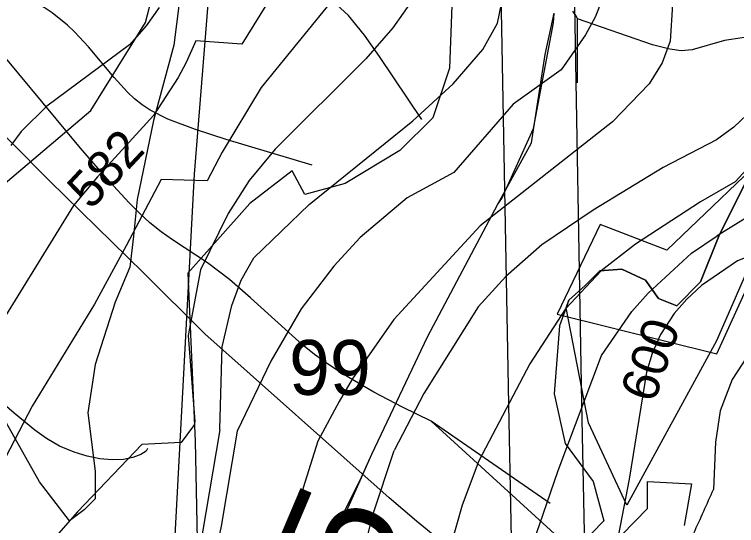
# Model space of a CAD drawing. Extents: x -709584 to -702006, y -1161789 to -1157496.
# Drawn here: x -707040.9 to -706843.5, y -1159575.6 to -1159435.8 of the extents above; entities that cross this region are included whole.
import ezdxf

# ---------------------------------------------------------------- set-up
doc = ezdxf.new("R2010")
doc.units = 0
for name, color, linetype in [('102_obvod PÚ', 7, 'Continuous'), ('110_silnice II. třídy a III. třídy', 7, 'Continuous'), ('111_silnice II. třídy a III. třídy_popis', 7, 'Continuous'), ('120_vrstevnice hlavní', 7, 'Continuous'), ('121_vrstevnice hlavní_popis', 7, 'Continuous'), ('122_vrstevnice základní', 7, 'Continuous'), ('408_BPEJ_linie', 7, 'Continuous'), ('409_BPEJ_popis', 7, 'Continuous'), ('411_akumulovaný odtok', 7, 'Continuous'), ('419_LPIS PB', 7, 'Continuous'), ('735_OP sítí TI', 7, 'Continuous')]:
    doc.layers.add(name, color=color, linetype=linetype)

msp = doc.modelspace()

# ---------------------------------------------------------------- linework, layer by layer
at = {"layer": '102_obvod PÚ'}
msp.add_lwpolyline([(-706830.93, -1159469.93), (-706862.53, -1159500.28), (-706880.78, -1159493.2), (-706892.53, -1159517.73), (-706848.95, -1159528.57), (-706830.93, -1159489.21)], dxfattribs=at)
at = {"layer": '110_silnice II. třídy a III. třídy'}
msp.add_lwpolyline([(-706735.67, -1158884.09), (-706778.1, -1158943.84), (-706798.35, -1158966.48), (-706833.54, -1158993.47), (-706866.33, -1159013.22), (-706914.06, -1159035.87), (-706932.87, -1159052.74), (-706941.55, -1159069.12), (-706968.13, -1159131.99), (-706993.68, -1159200.89), (-707009.59, -1159240.89), (-707012.49, -1159265.94), (-706994.17, -1159352.49), (-706985.01, -1159395.38), (-706991.78, -1159479.49), (-706999.01, -1159615.85)], dxfattribs=at)
at = {"layer": '120_vrstevnice hlavní'}
for points in [[(-706828.98, -1159317.74), (-706846.7, -1159333.17), (-706861.41, -1159344.46), (-706867.7, -1159350.32), (-706874.56, -1159358.18), (-706884.41, -1159373.32), (-706888.7, -1159383.03), (-706889.7, -1159387.89), (-706889.84, -1159392.75), (-706889.13, -1159397.61), (-706887.56, -1159402.46), (-706882.41, -1159412.18), (-706879.41, -1159421.89), (-706879.41, -1159426.75), (-706880.27, -1159431.61), (-706882.13, -1159436.46), (-706884.84, -1159441.32), (-706891.41, -1159450.89), (-706904.56, -1159460.32)], [(-707001.28, -1159433.89), (-707004.85, -1159438.89), (-707009.42, -1159444.04), (-707031.99, -1159460.89), (-707038.99, -1159467.75), (-707041.85, -1159471.61)], [(-706780.12, -1159439.75), (-706805.08, -1159489.03), (-706810.37, -1159493.49), (-706817.21, -1159495.68), (-706826.92, -1159497.3), (-706832.98, -1159499.04), (-706843.27, -1159503.18), (-706853.13, -1159509.9), (-706857.13, -1159513.61), (-706860.56, -1159517.61), (-706864.27, -1159523.33), (-706866.56, -1159528.47), (-706868.13, -1159533.61), (-706872.89, -1159562.85)], [(-706904.56, -1159460.32), (-706920.81, -1159479.02), (-706933.56, -1159485.9), (-706946.42, -1159496.75), (-706953.56, -1159504.61), (-706962.54, -1159516.32), (-706970.79, -1159530.59), (-706979.97, -1159549.75)], [(-706979.97, -1159549.75), (-706984.32, -1159575.71), (-706987.71, -1159591.88), (-706993.73, -1159620.84)], [(-706872.89, -1159562.85), (-706880.28, -1159601.16), (-706883.6, -1159612.15), (-706899.32, -1159638.99)]]:
    msp.add_lwpolyline(points, dxfattribs=at)
for points in [[(-706979.97, -1159549.75), (-706979.97, -1159549.75)], [(-706872.89, -1159562.85), (-706872.89, -1159562.85)]]:
    msp.add_open_spline(points, degree=1, dxfattribs=at)
at = {"layer": '122_vrstevnice základní'}
for points in [[(-706622.69, -1159158.74), (-706651.26, -1159189.31), (-706674.4, -1159215.17), (-706689.69, -1159233.74), (-706698.83, -1159246.31), (-706715.26, -1159266.74), (-706752.84, -1159307.31), (-706761.84, -1159316.17), (-706777.27, -1159329.32), (-706792.12, -1159339.89), (-706818.12, -1159357.03), (-706823.84, -1159361.89), (-706830.84, -1159369.46), (-706835.41, -1159375.89), (-706837.84, -1159381.89), (-706838.98, -1159389.89), (-706838.56, -1159393.75), (-706835.41, -1159401.03), (-706824.55, -1159417.03), (-706812.55, -1159438.04), (-706812.7, -1159445.61), (-706815.84, -1159451.18), (-706820.41, -1159455.89), (-706843.94, -1159481.51)], [(-706893.89, -1159302.78), (-706909.99, -1159318.6), (-706913.84, -1159323.03), (-706918.99, -1159330.46), (-706926.42, -1159343.89), (-706934.84, -1159365.6), (-706935.84, -1159377.03), (-706935.84, -1159393.03), (-706938.84, -1159406.75), (-706942.99, -1159415.89), (-706950.56, -1159427.61), (-706973.42, -1159455.75), (-706984.06, -1159473.45), (-706988.15, -1159481.26), (-707000.79, -1159480.88), (-707010.28, -1159499.04), (-707018.97, -1159515.02), (-707035.98, -1159542.9)], [(-706887.27, -1159315.74), (-706910.13, -1159348.46), (-706917.99, -1159364.46), (-706921.56, -1159374.75), (-706925.84, -1159397.89), (-706927.56, -1159418.46), (-706929.56, -1159426.18), (-706931.84, -1159431.32), (-706937.42, -1159439.46), (-706944.84, -1159447.89), (-706969.56, -1159472.61), (-706976.7, -1159481.18), (-706982.42, -1159490.18), (-706989.99, -1159505.61), (-706993.35, -1159523.55), (-706991.59, -1159547.07), (-706991.84, -1159548.26)], [(-706826.27, -1159334.6), (-706862.27, -1159364.03), (-706868.84, -1159371.03), (-706872.27, -1159375.75), (-706873.84, -1159379.32), (-706874.41, -1159387.03), (-706871.98, -1159397.03), (-706864.13, -1159417.03), (-706861.7, -1159427.03), (-706860.98, -1159433.04), (-706861.7, -1159443.04), (-706863.84, -1159449.04), (-706867.41, -1159454.75), (-706877.41, -1159465.18), (-706913.56, -1159493.61), (-706937.13, -1159519.18), (-706948.54, -1159535.57), (-706952.12, -1159541.68), (-706957.97, -1159552.45)], [(-706984.69, -1159549.18), (-706984.06, -1159526.71), (-706981.46, -1159515.37), (-706978.86, -1159508.49), (-706975.42, -1159502.32), (-706960.28, -1159487.75), (-706931.99, -1159464.89), (-706920.99, -1159454.75), (-706912.84, -1159445.32), (-706908.88, -1159438.13), (-706907.76, -1159432.83), (-706905.81, -1159426.42), (-706905.25, -1159418.33), (-706906.09, -1159411.08), (-706907.7, -1159400.61)], [(-706960.7, -1159414.75), (-706978.67, -1159443.9), (-706991.31, -1159442.97), (-706993.91, -1159448.91), (-706996.14, -1159453), (-707002.83, -1159463.41), (-707018.14, -1159480.18), (-707024.71, -1159488.04), (-707044.05, -1159519.36)], [(-706838.98, -1159461.61), (-706844.27, -1159466.61), (-706848.98, -1159470.04), (-706863.56, -1159477.61), (-706882.7, -1159489.32), (-706896.7, -1159498.75), (-706906.56, -1159507.47), (-706914.13, -1159515.75), (-706929.01, -1159539.49), (-706937.1, -1159555)], [(-706843.94, -1159481.51), (-706853.41, -1159487.04), (-706871.13, -1159498.61), (-706880.56, -1159505.9), (-706890.26, -1159516.29), (-706900.02, -1159531.32), (-706913.96, -1159557.83)], [(-706833.51, -1159486.8), (-706848.84, -1159496.32)], [(-706892.31, -1159560.48), (-706880.41, -1159529.04), (-706872.13, -1159517.04), (-706867.7, -1159512.04), (-706855.84, -1159501.04), (-706848.84, -1159496.32)], [(-706825.71, -1159517.41), (-706835.27, -1159523.47), (-706839.41, -1159527.47), (-706844.7, -1159535.61), (-706847.98, -1159544.18), (-706849.27, -1159552.76), (-706849.81, -1159565.68)], [(-707035.98, -1159542.9), (-707044.59, -1159559.38), (-707048.79, -1159565.87), (-707064.7, -1159585.97), (-707073.09, -1159599.28), (-707078.3, -1159610.71), (-707086.69, -1159636.74), (-707092.33, -1159649.76), (-707102.89, -1159662.78), (-707121.83, -1159677.53), (-707142.66, -1159696.19), (-707152.35, -1159706.61)], [(-706991.88, -1159548.3), (-706995.29, -1159552.86), (-707006.01, -1159553.43), (-707023.62, -1159571.8), (-707037.22, -1159587.28)], [(-706984.7, -1159549.38), (-706991.47, -1159589.25)], [(-706957.97, -1159552.45), (-706961.99, -1159565.22), (-706970.97, -1159609.55), (-706974.88, -1159625.17), (-706988.76, -1159666.83), (-706999.47, -1159698.07), (-707019.32, -1159725.2)], [(-706991.24, -1159707.99), (-706968.63, -1159670.55), (-706963.59, -1159654.39), (-706959.11, -1159638.77), (-706942.92, -1159572.66), (-706937.1, -1159555)], [(-706913.96, -1159557.83), (-706918.52, -1159569.99), (-706924.68, -1159591.9), (-706928.3, -1159610.13), (-706933.36, -1159625.75), (-706939.15, -1159646.58), (-706958.53, -1159686.07)], [(-706929.75, -1159664.95), (-706917.8, -1159633.59), (-706909.56, -1159608.28), (-706903.27, -1159592.55), (-706896.41, -1159572.47), (-706892.31, -1159560.48)]]:
    msp.add_lwpolyline(points, dxfattribs=at)
for points in [[(-707035.98, -1159542.9), (-707035.98, -1159542.9)], [(-706991.84, -1159548.26), (-706991.88, -1159548.3)], [(-706984.7, -1159549.38), (-706984.69, -1159549.18)], [(-706957.97, -1159552.45), (-706957.97, -1159552.45)], [(-706937.1, -1159555), (-706937.1, -1159555)], [(-706913.96, -1159557.83), (-706913.96, -1159557.83)], [(-706892.31, -1159560.48), (-706892.31, -1159560.48)], [(-706871.31, -1159613.46), (-706849.81, -1159565.68)], [(-706849.81, -1159565.68), (-706849.81, -1159565.68)]]:
    msp.add_open_spline(points, degree=1, dxfattribs=at)
at = {"layer": '408_BPEJ_linie'}
for points in [[(-707165, -1159843), (-707146.5, -1159824.5), (-707132.5, -1159793.5), (-707129, -1159766.5), (-707132, -1159739.5), (-707152.5, -1159667.5), (-707156.5, -1159627), (-707149, -1159586.5), (-707138.5, -1159564), (-707106.5, -1159523), (-707077.5, -1159501.5), (-707050, -1159487.5), (-707020, -1159462), (-707005, -1159438), (-706998, -1159411), (-707007, -1159330), (-707017, -1159288)], [(-706921, -1159423.5), (-706922, -1159450.5), (-706926.5, -1159464), (-706935.5, -1159473), (-706950.5, -1159482), (-706961.5, -1159485), (-706965, -1159478.5), (-706976.5, -1159487.5), (-706993.5, -1159506.5), (-706991.5, -1159552.5), (-706990.5, -1159602)], [(-706893.55, -1159438.02), (-706893.4, -1159435.4)], [(-706965, -1159600), (-706946.46, -1159563.37), (-706943.2, -1159556), (-706927.93, -1159523.98), (-706908.8, -1159487.7), (-706907.66, -1159486.13), (-706899, -1159467), (-706893.55, -1159438.02)], [(-706821.5, -1159462), (-706849, -1159525), (-706873.5, -1159570), (-706884, -1159547.5), (-706890.12, -1159516), (-706889.39, -1159513.94), (-706884.89, -1159509.93), (-706880.88, -1159505.91), (-706874.88, -1159505.41), (-706868.37, -1159508.42), (-706864.86, -1159513.44), (-706859.86, -1159515.45), (-706853.35, -1159508.92), (-706848.35, -1159496.37), (-706839.34, -1159478.29)]]:
    msp.add_lwpolyline(points, dxfattribs=at)
at = {"layer": '411_akumulovaný odtok'}
for p, q in [((-706886.99, -1159454.5), (-706886.99, -1159437)), ((-706894.49, -1159569.5), (-706926.99, -1159547))]:
    msp.add_line(p, q, dxfattribs=at)
for points in [[(-706929.49, -1159464.5), (-706941.09, -1159447.24), (-706945.22, -1159441.39), (-706949.54, -1159436.09), (-706952.8, -1159433.05), (-706954.57, -1159431.82), (-706958.37, -1159429.7), (-706972.63, -1159423.39), (-706976.61, -1159421.39), (-706980.48, -1159419.06), (-706989.75, -1159412.53), (-707016.99, -1159392)], [(-706926.99, -1159547), (-706934.85, -1159543.16), (-706942.61, -1159539.07), (-706951.04, -1159534.15), (-706955.07, -1159531.51), (-706958.86, -1159528.75), (-706962.13, -1159526.1), (-706976.32, -1159513.25), (-706982.08, -1159508.29), (-706988.06, -1159503.72), (-706997.68, -1159497.45), (-707000.79, -1159495.24), (-707003.81, -1159492.77), (-707006.71, -1159490.11), (-707009.51, -1159487.32), (-707014.92, -1159481.47), (-707022.79, -1159472.33), (-707076.99, -1159407)], [(-706923.4, -1159580.6), (-706930.96, -1159574.39), (-706938.42, -1159568.01), (-706988.81, -1159523.09), (-707005.56, -1159506.46), (-707031.31, -1159481.29), (-707052.82, -1159459.61), (-707069.62, -1159443.36), (-707077.99, -1159435.69), (-707086.94, -1159427.9), (-707101.18, -1159416.28), (-707106.99, -1159412)], [(-706959.49, -1159477), (-706982.99, -1159469.94), (-706991.34, -1159467.27), (-706998.98, -1159464.37), (-707003.74, -1159461.97), (-707005.95, -1159460.52), (-707008.01, -1159458.85), (-707009.95, -1159457.01), (-707013.6, -1159452.99), (-707020.65, -1159444.58), (-707024.4, -1159440.56), (-707026.38, -1159438.68), (-707030.54, -1159435.29), (-707032.74, -1159433.87), (-707038.83, -1159430.79), (-707040.8, -1159429.69), (-707042.87, -1159428.24)], [(-706886.99, -1159437), (-706887.25, -1159436.31), (-706888.28, -1159434.82)], [(-706811.99, -1159452), (-706813.74, -1159448.47), (-706815.85, -1159445.59), (-706817.19, -1159444.33), (-706818.78, -1159443.31), (-706820.46, -1159442.61), (-706822.13, -1159442.21), (-706825.34, -1159441.95), (-706830.29, -1159441.86), (-706836.97, -1159441.94), (-706841.94, -1159442.19), (-706846.79, -1159442.88), (-706855.63, -1159445.46), (-706858.64, -1159445.68), (-706861.75, -1159445.26), (-706866.46, -1159444.03), (-706886.99, -1159437)], [(-707004.49, -1159554.5), (-707004.9, -1159555.18), (-707006.28, -1159556.11), (-707008.5, -1159557), (-707011.09, -1159557.49), (-707014.13, -1159557.61), (-707017.48, -1159557.31), (-707021, -1159556.62), (-707024.53, -1159555.54), (-707028.5, -1159553.81), (-707032.12, -1159551.75), (-707035.25, -1159549.52), (-707040.93, -1159544.86), (-707049.35, -1159537.59), (-707146.99, -1159452)], [(-706826.99, -1159612), (-706830.25, -1159609.8), (-706835.07, -1159607.36), (-706837.91, -1159606.3), (-706840.87, -1159605.54), (-706843.44, -1159605.24), (-706845.93, -1159605.22), (-706852.38, -1159605.72), (-706854.77, -1159605.66), (-706857.16, -1159605.39), (-706861.86, -1159604.37), (-706864.11, -1159603.65), (-706866.26, -1159602.77), (-706868.26, -1159601.72), (-706870.07, -1159600.45), (-706871.61, -1159598.97), (-706878.05, -1159592.16), (-706889.06, -1159581.63), (-706926.99, -1159547)]]:
    msp.add_lwpolyline(points, dxfattribs=at)
at = {"layer": '419_LPIS PB'}
for points in [[(-706995.8, -1159432.63), (-706997.3, -1159444.18), (-707002.81, -1159464.76), (-707007.31, -1159486.36), (-707008.32, -1159496.4), (-707009.32, -1159504.93), (-707013.32, -1159514.47), (-707018.82, -1159531.55), (-707020.79, -1159544.77), (-707018.77, -1159560.69), (-707018.77, -1159568.22), (-707021.77, -1159571.23), (-707025.78, -1159574.25), (-707034, -1159563.6), (-707062.17, -1159513.66)], [(-706958.57, -1159590.78), (-706943.2, -1159556), (-706927.93, -1159523.98), (-706908.8, -1159487.7), (-706899.51, -1159470.88), (-706895.86, -1159446.69), (-706893.4, -1159435.4)], [(-706839.34, -1159478.29), (-706848.35, -1159496.37), (-706853.35, -1159508.92), (-706859.86, -1159515.45), (-706864.86, -1159513.44), (-706868.37, -1159508.42), (-706874.88, -1159505.41), (-706880.88, -1159505.91), (-706884.89, -1159509.93), (-706889.39, -1159513.94), (-706891.89, -1159520.97), (-706893.4, -1159539.55), (-706890.39, -1159553.11), (-706882.7, -1159563.5), (-706879.8, -1159574.3), (-706892.67, -1159587.54)], [(-706889.06, -1159592.74), (-706867.9, -1159570.9), (-706867.9, -1159563.5), (-706855.8, -1159564.2), (-706857.8, -1159575.6)]]:
    msp.add_lwpolyline(points, dxfattribs=at)
at = {"layer": '735_OP sítí TI'}
for points in [[(-706890.9, -1160211.71), (-706893.24, -1160121.95), (-706895.97, -1160030.39), (-706898.81, -1159867.84), (-706900.66, -1159770.33), (-706903.19, -1159670.86), (-706905.78, -1159542.43), (-706907.99, -1159419.91), (-706892.79, -1159373.15), (-706876.98, -1159324.93), (-706804.64, -1159203.21), (-706740.99, -1159097), (-706691.31, -1159013.46)], [(-706870.8, -1160215.44), (-706873.24, -1160121.39), (-706875.97, -1160029.91), (-706878.81, -1159867.48), (-706880.66, -1159769.89), (-706883.19, -1159670.4), (-706885.78, -1159542.05), (-706887.93, -1159422.91), (-706873.77, -1159379.35), (-706858.66, -1159333.25), (-706787.46, -1159213.45), (-706723.81, -1159107.26), (-706674.12, -1159023.69)]]:
    msp.add_lwpolyline(points, dxfattribs=at)

# ---------------------------------------------------------------- texts
at = {"layer": '111_silnice II. třídy a III. třídy_popis'}
msp.add_text('III/12855', height=30, rotation=67.055, dxfattribs=at).set_placement((-706994.64, -1159717.77))
at = {"layer": '121_vrstevnice hlavní_popis'}
for s, rotation, p in [('582', 47.0428, (-707019.99, -1159489.47)), ('600', 71.0604, (-706866.05, -1159542.36))]:
    msp.add_text(s, height=10, rotation=rotation, dxfattribs=at).set_placement(p)
at = {"layer": '409_BPEJ_popis'}
msp.add_text('99', height=15, dxfattribs=at).set_placement((-706965.8, -1159539.82))

doc.saveas('drawing.dxf')
